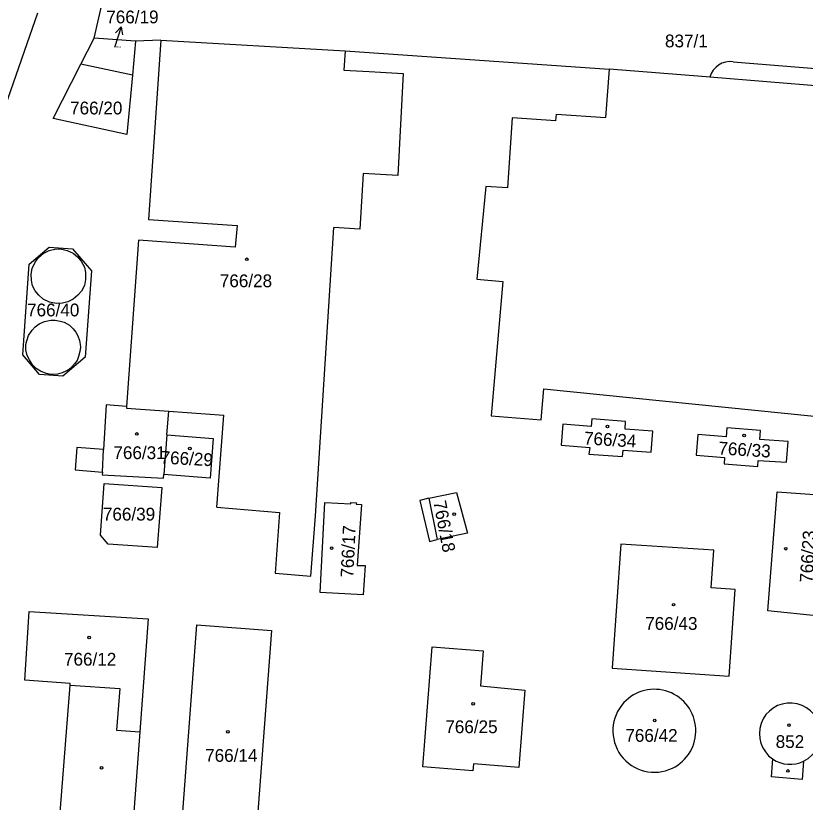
# Model space of a CAD drawing. Extents: x -755819 to -753140, y -1169796 to -1166000.
# Drawn here: x -755233.7 to -755128.7, y -1167073.2 to -1166968.6 of the extents above; entities that cross this region are included whole.
import ezdxf

# ---------------------------------------------------------------- set-up
doc = ezdxf.new("R2010")
doc.units = 0
for name, color, linetype in [('Vrstva 1', 7, 'Continuous'), ('Vrstva 16', 7, 'Continuous'), ('Vrstva 18', 7, 'Continuous'), ('Vrstva 19', 7, 'Continuous'), ('Vrstva 25', 7, 'Continuous'), ('Vrstva 4', 7, 'Continuous'), ('Vrstva 6', 7, 'Continuous')]:
    doc.layers.add(name, color=color, linetype=linetype)

msp = doc.modelspace()

# ---------------------------------------------------------------- linework, layer by layer
at = {"layer": 'Vrstva 1'}
for p, q in [((-755223.28, -1166971.6), (-755220.41, -1166959.1)), ((-755230.79, -1166968.28), (-755235.11, -1166980.67)), ((-755217.76, -1166971.99), (-755223.28, -1166971.6)), ((-755214.41, -1166971.86), (-755217.76, -1166971.99)), ((-755214.41, -1166971.86), (-755216.03, -1166995.71)), ((-755214.41, -1166971.86), (-755189.89, -1166973.3)), ((-755189.89, -1166973.3), (-755190.06, -1166975.86)), ((-755189.89, -1166973.3), (-755154.8, -1166975.75)), ((-755138.3, -1166974.74), (-755056.1, -1166981.4)), ((-755190.06, -1166975.86), (-755186.7, -1166976.06)), ((-755186.7, -1166976.06), (-755182.18, -1166976.32)), ((-755182.18, -1166976.32), (-755182.89, -1166989.89)), ((-755154.8, -1166975.75), (-755155.26, -1166982.17)), ((-755141.89, -1166976.76), (-755154.8, -1166975.75)), ((-755141.4, -1166976.8), (-755141.89, -1166976.76)), ((-755067.66, -1166982.85), (-755141.4, -1166976.8)), ((-755161.89, -1166982.6), (-755161.79, -1166981.71)), ((-755161.79, -1166981.71), (-755155.26, -1166982.17)), ((-755167.68, -1166982.2), (-755168.33, -1166991.53)), ((-755161.89, -1166982.6), (-755167.68, -1166982.2)), ((-755187.52, -1166989.62), (-755187.93, -1166997.03)), ((-755182.89, -1166989.89), (-755187.52, -1166989.62)), ((-755171.2, -1166991.32), (-755172.37, -1167003.64)), ((-755168.33, -1166991.53), (-755171.2, -1166991.32)), ((-755216.03, -1166995.71), (-755204.26, -1166996.51)), ((-755204.26, -1166996.51), (-755204.51, -1166999.41)), ((-755193.82, -1167035.15), (-755191.41, -1166996.81)), ((-755187.93, -1166997.03), (-755191.41, -1166996.81)), ((-755217.36, -1166998.49), (-755218.95, -1167020.59)), ((-755204.51, -1166999.41), (-755217.36, -1166998.49)), ((-755231.9, -1167001.65), (-755229.27, -1166999.4)), ((-755229.27, -1166999.4), (-755226.17, -1166999.63)), ((-755226.17, -1166999.63), (-755223.64, -1167002.54)), ((-755232.77, -1167013.74), (-755231.9, -1167001.65)), ((-755223.64, -1167002.54), (-755224.48, -1167014.04)), ((-755172.37, -1167003.64), (-755168.94, -1167003.96)), ((-755168.94, -1167003.96), (-755170.49, -1167021.86)), ((-755230.55, -1167016.32), (-755232.77, -1167013.74)), ((-755224.48, -1167014.04), (-755227.45, -1167016.58)), ((-755227.45, -1167016.58), (-755230.55, -1167016.32)), ((-755163.82, -1167022.38), (-755163.49, -1167018.24)), ((-755163.49, -1167018.24), (-755127.55, -1167021.87)), ((-755221.69, -1167020.39), (-755222.01, -1167026.31)), ((-755218.95, -1167020.59), (-755221.69, -1167020.39)), ((-755218.95, -1167020.59), (-755218.97, -1167020.81)), ((-755218.97, -1167020.81), (-755213.34, -1167021.21)), ((-755213.59, -1167024.38), (-755213.34, -1167021.21)), ((-755213.34, -1167021.21), (-755206.02, -1167021.74)), ((-755206.98, -1167033.99), (-755206.02, -1167021.74)), ((-755170.49, -1167021.86), (-755163.82, -1167022.38)), ((-755157.09, -1167022.23), (-755157.17, -1167023.25)), ((-755152.63, -1167022.58), (-755157.09, -1167022.23)), ((-755152.68, -1167023.6), (-755152.63, -1167022.58)), ((-755160.93, -1167022.96), (-755161.16, -1167025.74)), ((-755157.17, -1167023.25), (-755160.93, -1167022.96)), ((-755148.99, -1167023.88), (-755152.68, -1167023.6)), ((-755149.22, -1167026.65), (-755148.99, -1167023.88)), ((-755139.13, -1167023.45), (-755139.23, -1167024.63)), ((-755134.66, -1167023.8), (-755139.13, -1167023.45)), ((-755134.75, -1167024.97), (-755134.66, -1167023.8)), ((-755213.59, -1167024.38), (-755214, -1167029.62)), ((-755213.59, -1167024.38), (-755207.43, -1167024.86)), ((-755207.43, -1167024.86), (-755207.84, -1167030.11)), ((-755143, -1167024.34), (-755143.22, -1167027.07)), ((-755139.23, -1167024.63), (-755143, -1167024.34)), ((-755161.16, -1167025.74), (-755157.36, -1167026.06)), ((-755131, -1167025.26), (-755134.75, -1167024.97)), ((-755131.2, -1167027.99), (-755131, -1167025.26)), ((-755225.59, -1167026.03), (-755225.79, -1167029.04)), ((-755222.01, -1167026.31), (-755225.59, -1167026.03)), ((-755157.36, -1167026.06), (-755157.48, -1167026.94)), ((-755157.48, -1167026.94), (-755153.03, -1167027.23)), ((-755153.03, -1167027.23), (-755152.95, -1167026.41)), ((-755152.95, -1167026.41), (-755149.22, -1167026.65)), ((-755143.22, -1167027.07), (-755139.46, -1167027.39)), ((-755139.46, -1167027.39), (-755139.5, -1167028.24)), ((-755135.04, -1167028.59), (-755134.98, -1167027.77)), ((-755134.98, -1167027.77), (-755131.2, -1167027.99)), ((-755225.79, -1167029.04), (-755222.17, -1167029.31)), ((-755139.5, -1167028.24), (-755135.04, -1167028.59)), ((-755222.17, -1167029.31), (-755222.19, -1167029.7)), ((-755222.19, -1167029.7), (-755214.05, -1167030.15)), ((-755214.05, -1167030.15), (-755214, -1167029.62)), ((-755207.84, -1167030.11), (-755214, -1167029.62)), ((-755222.44, -1167037.73), (-755221.96, -1167030.83)), ((-755221.96, -1167030.83), (-755214.27, -1167031.38)), ((-755214.27, -1167031.38), (-755214.87, -1167039.35)), ((-755178.77, -1167032.81), (-755175.11, -1167032.02)), ((-755175.11, -1167032.02), (-755173.62, -1167037.45)), ((-755133.68, -1167047.78), (-755132.46, -1167031.93)), ((-755132.46, -1167031.93), (-755125.59, -1167032.43)), ((-755189.16, -1167033.55), (-755189.15, -1167033.35)), ((-755189.15, -1167033.35), (-755188.4, -1167033.39)), ((-755178.77, -1167032.81), (-755179.95, -1167033.09)), ((-755179.95, -1167033.09), (-755178.69, -1167038.56)), ((-755206.98, -1167033.99), (-755198.62, -1167034.69)), ((-755193.2, -1167045.33), (-755192.6, -1167033.38)), ((-755192.6, -1167033.38), (-755189.16, -1167033.55)), ((-755188.4, -1167033.39), (-755188.41, -1167033.59)), ((-755188.41, -1167033.59), (-755187.71, -1167033.62)), ((-755187.71, -1167033.62), (-755188.3, -1167041.73)), ((-755198.62, -1167034.69), (-755199.2, -1167042.78)), ((-755194.48, -1167043.15), (-755193.82, -1167035.15)), ((-755173.62, -1167037.45), (-755177.67, -1167038.27)), ((-755221.42, -1167038.89), (-755222.44, -1167037.73)), ((-755178.69, -1167038.56), (-755177.67, -1167038.27)), ((-755214.87, -1167039.35), (-755221.42, -1167038.89)), ((-755153.25, -1167038.89), (-755154.37, -1167055.41)), ((-755140.89, -1167039.7), (-755153.25, -1167038.89)), ((-755141.22, -1167044.71), (-755140.89, -1167039.7)), ((-755188.3, -1167041.73), (-755187.24, -1167041.75)), ((-755187.24, -1167041.75), (-755187.48, -1167045.65)), ((-755199.2, -1167042.78), (-755194.48, -1167043.15)), ((-755138.03, -1167044.92), (-755141.22, -1167044.71)), ((-755187.48, -1167045.65), (-755193.2, -1167045.33)), ((-755138.82, -1167056.46), (-755138.03, -1167044.92)), ((-755232.47, -1167056.98), (-755231.89, -1167047.85)), ((-755231.89, -1167047.85), (-755216.07, -1167048.85)), ((-755126.82, -1167048.5), (-755133.68, -1167047.78)), ((-755216.07, -1167048.85), (-755217.19, -1167063.88)), ((-755212.11, -1167082.84), (-755209.63, -1167049.62)), ((-755209.63, -1167049.62), (-755199.68, -1167050.37)), ((-755199.68, -1167050.37), (-755202.17, -1167083.59)), ((-755179.57, -1167068.51), (-755178.32, -1167052.58)), ((-755178.32, -1167052.58), (-755171.54, -1167053.08)), ((-755171.54, -1167053.08), (-755171.9, -1167057.75)), ((-755154.37, -1167055.41), (-755138.82, -1167056.46)), ((-755226.46, -1167057.44), (-755232.47, -1167056.98)), ((-755226.48, -1167057.64), (-755226.46, -1167057.44)), ((-755227.87, -1167075.77), (-755226.48, -1167057.64)), ((-755171.9, -1167057.75), (-755166, -1167058.34)), ((-755166, -1167058.34), (-755166.79, -1167068.59)), ((-755217.19, -1167063.88), (-755218.13, -1167076.52)), ((-755133.06, -1167067.47), (-755133.26, -1167069.87)), ((-755128.93, -1167067.77), (-755129.13, -1167070.21)), ((-755172.9, -1167069.03), (-755179.57, -1167068.51)), ((-755172.83, -1167068.12), (-755172.9, -1167069.03)), ((-755166.79, -1167068.59), (-755172.83, -1167068.12)), ((-755129.13, -1167070.21), (-755133.26, -1167069.87))]:
    msp.add_line(p, q, dxfattribs=at)
for centre, radius, start, end in [((-755138.68, -1166977.54), 2.82, 82.3397, 164.8697), ((-755148.79, -1167063.73), 5.52, 295.8204, 137.0959), ((-755148.78, -1167063.72), 5.52, 137.2086, 295.7077), ((-755130.74, -1167064.11), 4.08, 296.308, 235.3827)]:
    msp.add_arc(centre, radius, start, end, dxfattribs=at)
at = {"layer": 'Vrstva 16'}
msp.add_line((-755219.68, -1166970.1), (-755220.58, -1166972.87), dxfattribs=at)
msp.add_lwpolyline([(-755220.44, -1166970.88), (-755219.68, -1166970.1), (-755219.52, -1166971.18)], dxfattribs=at)
at = {"layer": 'Vrstva 25'}
for centre in [(-755202.98, -1167001.02), (-755155.03, -1167023.25), (-755217.6, -1167024.25), (-755136.86, -1167024.46), (-755210.56, -1167026.18), (-755175.41, -1167034.92), (-755191.69, -1167039.45), (-755131.32, -1167039.51), (-755146.22, -1167046.95), (-755223.95, -1167051.31), (-755172.87, -1167060.15), (-755148.74, -1167062.37), (-755205.49, -1167063.87), (-755130.88, -1167062.97), (-755222.28, -1167068.65), (-755131.02, -1167069.07)]:
    msp.add_circle(centre, 0.175, dxfattribs=at)
at = {"layer": 'Vrstva 4'}
for p, q in [((-755229.26, -1166999.84), (-755228.48, -1166999.66)), ((-755228.48, -1166999.66), (-755227.76, -1166999.65)), ((-755227.76, -1166999.65), (-755226.84, -1166999.84)), ((-755231.12, -1167001.39), (-755230.65, -1167000.77)), ((-755230.65, -1167000.77), (-755230.03, -1167000.23)), ((-755230.03, -1167000.23), (-755229.26, -1166999.84)), ((-755226.84, -1166999.84), (-755226.05, -1167000.21)), ((-755226.05, -1167000.21), (-755225.47, -1167000.7)), ((-755225.47, -1167000.7), (-755224.99, -1167001.27)), ((-755231.53, -1167002.23), (-755231.12, -1167001.39)), ((-755224.99, -1167001.27), (-755224.57, -1167002.05)), ((-755231.66, -1167002.99), (-755231.53, -1167002.23)), ((-755224.57, -1167002.05), (-755224.43, -1167002.78)), ((-755224.43, -1167002.78), (-755224.41, -1167003.69)), ((-755231.62, -1167003.82), (-755231.66, -1167002.99)), ((-755231.47, -1167004.55), (-755231.62, -1167003.82)), ((-755224.41, -1167003.69), (-755224.57, -1167004.49)), ((-755231.11, -1167005.22), (-755231.47, -1167004.55)), ((-755224.57, -1167004.49), (-755224.94, -1167005.24)), ((-755230.63, -1167005.77), (-755231.11, -1167005.22)), ((-755230.03, -1167006.34), (-755230.63, -1167005.77)), ((-755225.45, -1167005.81), (-755226.05, -1167006.3)), ((-755224.94, -1167005.24), (-755225.45, -1167005.81)), ((-755229.19, -1167006.7), (-755230.03, -1167006.34)), ((-755228.31, -1167006.89), (-755229.19, -1167006.7)), ((-755227.49, -1167006.85), (-755228.31, -1167006.89)), ((-755226.78, -1167006.66), (-755227.49, -1167006.85)), ((-755226.05, -1167006.3), (-755226.78, -1167006.66)), ((-755229.89, -1167009.29), (-755229.04, -1167009.11)), ((-755229.04, -1167009.11), (-755228.46, -1167009.1)), ((-755228.46, -1167009.1), (-755227.8, -1167009.23)), ((-755231.53, -1167010.44), (-755231.1, -1167009.98)), ((-755231.1, -1167009.98), (-755230.57, -1167009.6)), ((-755230.57, -1167009.6), (-755229.89, -1167009.29)), ((-755227.8, -1167009.23), (-755227.27, -1167009.38)), ((-755227.27, -1167009.38), (-755226.56, -1167009.78)), ((-755226.56, -1167009.78), (-755226.05, -1167010.26)), ((-755226.05, -1167010.26), (-755225.71, -1167010.71)), ((-755232.24, -1167011.85), (-755231.99, -1167011.15)), ((-755231.99, -1167011.15), (-755231.53, -1167010.44)), ((-755225.71, -1167010.71), (-755225.45, -1167011.19)), ((-755225.45, -1167011.19), (-755225.21, -1167011.81)), ((-755232.35, -1167012.33), (-755232.24, -1167011.85)), ((-755232.34, -1167013.07), (-755232.35, -1167012.33)), ((-755225.21, -1167011.81), (-755225.12, -1167012.35)), ((-755225.12, -1167012.35), (-755225.08, -1167012.72)), ((-755232.18, -1167013.83), (-755232.34, -1167013.07)), ((-755225.16, -1167013.26), (-755225.34, -1167013.96)), ((-755225.08, -1167012.72), (-755225.16, -1167013.26)), ((-755231.87, -1167014.41), (-755232.18, -1167013.83)), ((-755231.45, -1167015.05), (-755231.87, -1167014.41)), ((-755225.34, -1167013.96), (-755225.52, -1167014.47)), ((-755230.98, -1167015.53), (-755231.45, -1167015.05)), ((-755226.23, -1167015.31), (-755226.65, -1167015.69)), ((-755225.87, -1167014.92), (-755226.23, -1167015.31)), ((-755225.52, -1167014.47), (-755225.87, -1167014.92)), ((-755230.39, -1167015.91), (-755230.98, -1167015.53)), ((-755229.65, -1167016.22), (-755230.39, -1167015.91)), ((-755229, -1167016.34), (-755229.65, -1167016.22)), ((-755228.13, -1167016.29), (-755229, -1167016.34)), ((-755227.53, -1167016.13), (-755228.13, -1167016.29)), ((-755227.04, -1167015.91), (-755227.53, -1167016.13)), ((-755226.65, -1167015.69), (-755227.04, -1167015.91)), ((-755222.17, -1167029.31), (-755222.01, -1167026.31)), ((-755178.77, -1167032.81), (-755177.67, -1167038.27)), ((-755226.48, -1167057.64), (-755219.87, -1167058.12)), ((-755219.87, -1167058.12), (-755220.28, -1167063.66)), ((-755220.28, -1167063.66), (-755217.19, -1167063.88))]:
    msp.add_line(p, q, dxfattribs=at)
msp.add_arc((-755130.74, -1167064.09), 4.1, 235.4833, 296.2075, dxfattribs=at)
at = {"layer": 'Vrstva 6'}
for p, q in [((-755225.03, -1166975.05), (-755223.28, -1166971.6)), ((-755217.76, -1166971.99), (-755218.18, -1166976.52)), ((-755228.72, -1166982.3), (-755225.03, -1166975.05)), ((-755218.18, -1166976.52), (-755225.03, -1166975.05)), ((-755218.18, -1166976.52), (-755218.91, -1166984.42)), ((-755218.91, -1166984.42), (-755228.72, -1166982.3))]:
    msp.add_line(p, q, dxfattribs=at)

# ---------------------------------------------------------------- texts
at = {"layer": 'Vrstva 16'}
msp.add_text('766/19', height=1.7, dxfattribs=at).set_placement((-755221.66, -1166969.64))
at = {"layer": 'Vrstva 18'}
for s, height, p in [('837/1', 1.7, (-755147.37, -1166972.83)), ('766/19', 0.2, (-755220.55, -1166972.87)), ('766/20', 1.7, (-755226.47, -1166981.75)), ('766/40', 1.7, (-755232.19, -1167008.61)), ('766/39', 1.7, (-755222.11, -1167035.76))]:
    msp.add_text(s, height=height, dxfattribs=at).set_placement(p)
at = {"layer": 'Vrstva 19'}
for s, p in [('766/28', (-755206.56, -1167004.73)), ('766/31', (-755220.71, -1167027.59)), ('766/43', (-755150, -1167050.3)), ('766/12', (-755227.28, -1167055.06)), ('766/25', (-755176.58, -1167064.04)), ('766/42', (-755152.64, -1167065.19)), ('852', (-755132.65, -1167066.01)), ('766/14', (-755208.51, -1167067.85))]:
    msp.add_text(s, height=1.7, dxfattribs=at).set_placement(p)
for s, rotation, p in [('766/34', 356.3797, (-755158.18, -1167025.63)), ('766/33', 356.3797, (-755140.31, -1167026.96)), ('766/29', 357.0673, (-755214.47, -1167028.19)), ('766/18', 280.8066, (-755178.18, -1167033.28)), ('766/17', 87.3188, (-755188.81, -1167043.39)), ('766/23', 86.402, (-755127.76, -1167044.08))]:
    msp.add_text(s, height=1.7, rotation=rotation, dxfattribs=at).set_placement(p)

doc.saveas('drawing.dxf')
